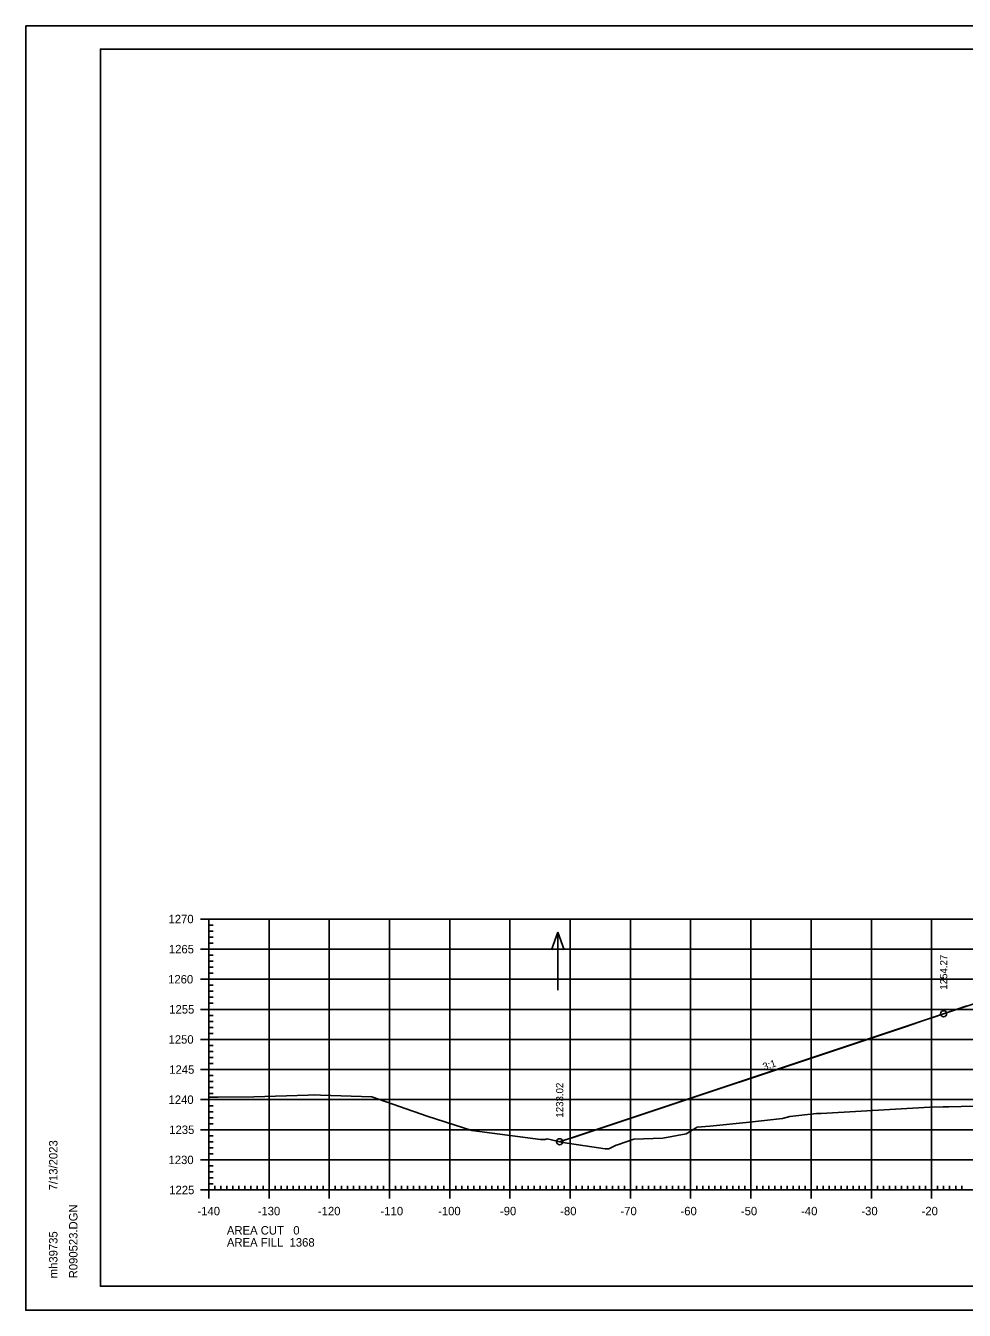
# Model space of a CAD drawing. Extents: x 1406028 to 1412453, y 321733 to 325986.
# Drawn here: x 1410609.2 to 1410765, y 321836.8 to 322050.1 of the extents above; entities that cross this region are included whole.
import ezdxf

# ---------------------------------------------------------------- set-up
doc = ezdxf.new("R2010")
doc.units = 0
for name, color, linetype in [('R_Axis', 7, 'Continuous'), ('R_Axis Annot', 7, 'Continuous'), ('R_Border', 7, 'Continuous'), ('R_Exist Surface', 7, 'Continuous'), ('R_Fin Surface', 7, 'Continuous'), ('R_Fin Surface Annot', 7, 'Continuous'), ('R_Grid', 7, 'Continuous'), ('R_No Plot', 7, 'Continuous'), ('R_Proposed Const Limits', 7, 'Continuous'), ('R_Proposed Road', 7, 'Continuous'), ('R_Water Annot', 7, 'Continuous')]:
    doc.layers.add(name, color=color, linetype=linetype)

msp = doc.modelspace()

# ---------------------------------------------------------------- linework, layer by layer
at = {"layer": 'R_Axis'}
for p, q in [((1410638.19, 321901.75), (1410640.99, 321901.75)), ((1410639.59, 321856.75), (1410639.59, 321901.75)), ((1410639.59, 321900.75), (1410640.29, 321900.75)), ((1410639.59, 321899.75), (1410640.29, 321899.75)), ((1410639.59, 321898.75), (1410640.29, 321898.75)), ((1410638.19, 321896.75), (1410640.99, 321896.75)), ((1410639.59, 321897.75), (1410640.29, 321897.75)), ((1410639.59, 321895.75), (1410640.29, 321895.75)), ((1410639.59, 321894.75), (1410640.29, 321894.75)), ((1410639.59, 321893.75), (1410640.29, 321893.75)), ((1410639.59, 321892.75), (1410640.29, 321892.75)), ((1410638.19, 321891.75), (1410640.99, 321891.75)), ((1410639.59, 321890.75), (1410640.29, 321890.75)), ((1410639.59, 321889.75), (1410640.29, 321889.75)), ((1410639.59, 321888.75), (1410640.29, 321888.75)), ((1410638.19, 321886.75), (1410640.99, 321886.75)), ((1410639.59, 321887.75), (1410640.29, 321887.75)), ((1410639.59, 321885.75), (1410640.29, 321885.75)), ((1410639.59, 321884.75), (1410640.29, 321884.75)), ((1410638.19, 321881.75), (1410640.99, 321881.75)), ((1410639.59, 321883.75), (1410640.29, 321883.75)), ((1410639.59, 321882.75), (1410640.29, 321882.75)), ((1410639.59, 321880.75), (1410640.29, 321880.75)), ((1410639.59, 321879.75), (1410640.29, 321879.75)), ((1410639.59, 321878.75), (1410640.29, 321878.75)), ((1410639.59, 321877.75), (1410640.29, 321877.75)), ((1410638.19, 321876.75), (1410640.99, 321876.75)), ((1410639.59, 321875.75), (1410640.29, 321875.75)), ((1410639.59, 321874.75), (1410640.29, 321874.75)), ((1410639.59, 321873.75), (1410640.29, 321873.75)), ((1410638.19, 321871.75), (1410640.99, 321871.75)), ((1410639.59, 321872.75), (1410640.29, 321872.75)), ((1410639.59, 321870.75), (1410640.29, 321870.75)), ((1410639.59, 321869.75), (1410640.29, 321869.75)), ((1410638.19, 321866.75), (1410640.99, 321866.75)), ((1410639.59, 321868.75), (1410640.29, 321868.75)), ((1410639.59, 321867.75), (1410640.29, 321867.75)), ((1410639.59, 321865.75), (1410640.29, 321865.75)), ((1410639.59, 321864.75), (1410640.29, 321864.75)), ((1410639.59, 321863.75), (1410640.29, 321863.75)), ((1410639.59, 321862.75), (1410640.29, 321862.75)), ((1410638.19, 321861.75), (1410640.99, 321861.75)), ((1410639.59, 321860.75), (1410640.29, 321860.75)), ((1410639.59, 321859.75), (1410640.29, 321859.75)), ((1410639.59, 321858.75), (1410640.29, 321858.75)), ((1410638.19, 321856.75), (1410640.99, 321856.75)), ((1410639.59, 321855.35), (1410639.59, 321858.15)), ((1410639.59, 321857.75), (1410640.29, 321857.75)), ((1410639.59, 321856.75), (1410919.59, 321856.75)), ((1410640.59, 321856.75), (1410640.59, 321857.45)), ((1410641.59, 321856.75), (1410641.59, 321857.45)), ((1410642.59, 321856.75), (1410642.59, 321857.45)), ((1410643.59, 321856.75), (1410643.59, 321857.45)), ((1410644.59, 321856.75), (1410644.59, 321857.45)), ((1410645.59, 321856.75), (1410645.59, 321857.45)), ((1410646.59, 321856.75), (1410646.59, 321857.45)), ((1410647.59, 321856.75), (1410647.59, 321857.45)), ((1410648.59, 321856.75), (1410648.59, 321857.45)), ((1410649.59, 321855.35), (1410649.59, 321858.15)), ((1410650.59, 321856.75), (1410650.59, 321857.45)), ((1410651.59, 321856.75), (1410651.59, 321857.45)), ((1410652.59, 321856.75), (1410652.59, 321857.45)), ((1410653.59, 321856.75), (1410653.59, 321857.45)), ((1410654.59, 321856.75), (1410654.59, 321857.45)), ((1410655.59, 321856.75), (1410655.59, 321857.45)), ((1410656.59, 321856.75), (1410656.59, 321857.45)), ((1410657.59, 321856.75), (1410657.59, 321857.45)), ((1410658.59, 321856.75), (1410658.59, 321857.45)), ((1410659.59, 321855.35), (1410659.59, 321858.15)), ((1410660.59, 321856.75), (1410660.59, 321857.45)), ((1410661.59, 321856.75), (1410661.59, 321857.45)), ((1410662.59, 321856.75), (1410662.59, 321857.45)), ((1410663.59, 321856.75), (1410663.59, 321857.45)), ((1410664.59, 321856.75), (1410664.59, 321857.45)), ((1410665.59, 321856.75), (1410665.59, 321857.45)), ((1410666.59, 321856.75), (1410666.59, 321857.45)), ((1410667.59, 321856.75), (1410667.59, 321857.45)), ((1410668.59, 321856.75), (1410668.59, 321857.45)), ((1410669.59, 321855.35), (1410669.59, 321858.15)), ((1410670.59, 321856.75), (1410670.59, 321857.45)), ((1410671.59, 321856.75), (1410671.59, 321857.45)), ((1410672.59, 321856.75), (1410672.59, 321857.45)), ((1410673.59, 321856.75), (1410673.59, 321857.45)), ((1410674.59, 321856.75), (1410674.59, 321857.45)), ((1410675.59, 321856.75), (1410675.59, 321857.45)), ((1410676.59, 321856.75), (1410676.59, 321857.45)), ((1410677.59, 321856.75), (1410677.59, 321857.45)), ((1410678.59, 321856.75), (1410678.59, 321857.45)), ((1410679.59, 321855.35), (1410679.59, 321858.15)), ((1410680.59, 321856.75), (1410680.59, 321857.45)), ((1410681.59, 321856.75), (1410681.59, 321857.45)), ((1410682.59, 321856.75), (1410682.59, 321857.45)), ((1410683.59, 321856.75), (1410683.59, 321857.45)), ((1410684.59, 321856.75), (1410684.59, 321857.45)), ((1410685.59, 321856.75), (1410685.59, 321857.45)), ((1410686.59, 321856.75), (1410686.59, 321857.45)), ((1410687.59, 321856.75), (1410687.59, 321857.45)), ((1410688.59, 321856.75), (1410688.59, 321857.45)), ((1410689.59, 321855.35), (1410689.59, 321858.15)), ((1410690.59, 321856.75), (1410690.59, 321857.45)), ((1410691.59, 321856.75), (1410691.59, 321857.45)), ((1410692.59, 321856.75), (1410692.59, 321857.45)), ((1410693.59, 321856.75), (1410693.59, 321857.45)), ((1410694.59, 321856.75), (1410694.59, 321857.45)), ((1410695.59, 321856.75), (1410695.59, 321857.45)), ((1410696.59, 321856.75), (1410696.59, 321857.45)), ((1410697.59, 321856.75), (1410697.59, 321857.45)), ((1410698.59, 321856.75), (1410698.59, 321857.45)), ((1410699.59, 321855.35), (1410699.59, 321858.15)), ((1410700.59, 321856.75), (1410700.59, 321857.45)), ((1410701.59, 321856.75), (1410701.59, 321857.45)), ((1410702.59, 321856.75), (1410702.59, 321857.45)), ((1410703.59, 321856.75), (1410703.59, 321857.45)), ((1410704.59, 321856.75), (1410704.59, 321857.45)), ((1410705.59, 321856.75), (1410705.59, 321857.45)), ((1410706.59, 321856.75), (1410706.59, 321857.45)), ((1410707.59, 321856.75), (1410707.59, 321857.45)), ((1410708.59, 321856.75), (1410708.59, 321857.45)), ((1410709.59, 321855.35), (1410709.59, 321858.15)), ((1410710.59, 321856.75), (1410710.59, 321857.45)), ((1410711.59, 321856.75), (1410711.59, 321857.45)), ((1410712.59, 321856.75), (1410712.59, 321857.45)), ((1410713.59, 321856.75), (1410713.59, 321857.45)), ((1410714.59, 321856.75), (1410714.59, 321857.45)), ((1410715.59, 321856.75), (1410715.59, 321857.45)), ((1410716.59, 321856.75), (1410716.59, 321857.45)), ((1410717.59, 321856.75), (1410717.59, 321857.45)), ((1410718.59, 321856.75), (1410718.59, 321857.45)), ((1410719.59, 321855.35), (1410719.59, 321858.15)), ((1410720.59, 321856.75), (1410720.59, 321857.45)), ((1410721.59, 321856.75), (1410721.59, 321857.45)), ((1410722.59, 321856.75), (1410722.59, 321857.45)), ((1410723.59, 321856.75), (1410723.59, 321857.45)), ((1410724.59, 321856.75), (1410724.59, 321857.45)), ((1410725.59, 321856.75), (1410725.59, 321857.45)), ((1410726.59, 321856.75), (1410726.59, 321857.45)), ((1410727.59, 321856.75), (1410727.59, 321857.45)), ((1410728.59, 321856.75), (1410728.59, 321857.45)), ((1410729.59, 321855.35), (1410729.59, 321858.15)), ((1410730.59, 321856.75), (1410730.59, 321857.45)), ((1410731.59, 321856.75), (1410731.59, 321857.45)), ((1410732.59, 321856.75), (1410732.59, 321857.45)), ((1410733.59, 321856.75), (1410733.59, 321857.45)), ((1410734.59, 321856.75), (1410734.59, 321857.45)), ((1410735.59, 321856.75), (1410735.59, 321857.45)), ((1410736.59, 321856.75), (1410736.59, 321857.45)), ((1410737.59, 321856.75), (1410737.59, 321857.45)), ((1410738.59, 321856.75), (1410738.59, 321857.45)), ((1410739.59, 321855.35), (1410739.59, 321858.15)), ((1410740.59, 321856.75), (1410740.59, 321857.45)), ((1410741.59, 321856.75), (1410741.59, 321857.45)), ((1410742.59, 321856.75), (1410742.59, 321857.45)), ((1410743.59, 321856.75), (1410743.59, 321857.45)), ((1410744.59, 321856.75), (1410744.59, 321857.45)), ((1410745.59, 321856.75), (1410745.59, 321857.45)), ((1410746.59, 321856.75), (1410746.59, 321857.45)), ((1410747.59, 321856.75), (1410747.59, 321857.45)), ((1410748.59, 321856.75), (1410748.59, 321857.45)), ((1410749.59, 321855.35), (1410749.59, 321858.15)), ((1410750.59, 321856.75), (1410750.59, 321857.45)), ((1410751.59, 321856.75), (1410751.59, 321857.45)), ((1410752.59, 321856.75), (1410752.59, 321857.45)), ((1410753.59, 321856.75), (1410753.59, 321857.45)), ((1410754.59, 321856.75), (1410754.59, 321857.45)), ((1410755.59, 321856.75), (1410755.59, 321857.45)), ((1410756.59, 321856.75), (1410756.59, 321857.45)), ((1410757.59, 321856.75), (1410757.59, 321857.45)), ((1410758.59, 321856.75), (1410758.59, 321857.45)), ((1410759.59, 321855.35), (1410759.59, 321858.15)), ((1410760.59, 321856.75), (1410760.59, 321857.45)), ((1410761.59, 321856.75), (1410761.59, 321857.45)), ((1410762.59, 321856.75), (1410762.59, 321857.45)), ((1410763.59, 321856.75), (1410763.59, 321857.45)), ((1410764.59, 321856.75), (1410764.59, 321857.45))]:
    msp.add_line(p, q, dxfattribs=at)
at = {"layer": 'R_Border'}
for p, q in [((1410621.59, 322046.21), (1410937.77, 322046.21)), ((1410621.59, 321840.75), (1410621.59, 322046.21)), ((1410621.59, 321840.75), (1410621.59, 321840.75)), ((1410937.77, 321840.75), (1410621.59, 321840.75))]:
    msp.add_line(p, q, dxfattribs=at)
at = {"layer": 'R_Exist Surface'}
msp.add_lwpolyline([(1410639.59, 321872.17), (1410641.14, 321872.17), (1410647.04, 321872.24), (1410656.11, 321872.51), (1410657.2, 321872.53), (1410658.11, 321872.49), (1410666.63, 321872.21), (1410675.86, 321869.02), (1410683.26, 321866.64), (1410694.68, 321865.16), (1410695.46, 321865.11), (1410695.76, 321865.22), (1410698.35, 321864.66), (1410705.37, 321863.61), (1410705.99, 321863.57), (1410706.89, 321864.02), (1410707.2, 321864.18), (1410707.45, 321864.26), (1410710.17, 321865.2), (1410714.95, 321865.34), (1410718.85, 321866.06), (1410720.68, 321867.17), (1410722.79, 321867.35), (1410729.35, 321868.01), (1410734.82, 321868.63), (1410736.07, 321868.95), (1410740.48, 321869.44), (1410741.24, 321869.43), (1410759.3, 321870.48), (1410761.5, 321870.55), (1410762.11, 321870.57), (1410762.45, 321870.56), (1410780.64, 321871.06)], dxfattribs=at)
at = {"layer": 'R_Fin Surface'}
msp.add_lwpolyline([(1410697.84, 321864.77), (1410698.21, 321864.9), (1410698.36, 321864.95), (1410698.5, 321864.99), (1410698.62, 321865.03), (1410698.7, 321865.06), (1410698.76, 321865.08), (1410698.8, 321865.09), (1410698.84, 321865.1), (1410698.86, 321865.11), (1410699.32, 321865.25), (1410699.9, 321865.43), (1410755.1, 321883.8), (1410756.55, 321884.29), (1410758.1, 321884.83), (1410759.78, 321885.4), (1410761.59, 321886.02), (1410765.45, 321887.31)], dxfattribs=at)
at = {"layer": 'R_Grid'}
for p, q in [((1410639.59, 321901.75), (1410919.59, 321901.75)), ((1410639.59, 321856.75), (1410639.59, 321901.75)), ((1410649.59, 321856.75), (1410649.59, 321901.75)), ((1410659.59, 321856.75), (1410659.59, 321901.75)), ((1410669.59, 321856.75), (1410669.59, 321901.75)), ((1410679.59, 321856.75), (1410679.59, 321901.75)), ((1410689.59, 321856.75), (1410689.59, 321901.75)), ((1410699.59, 321856.75), (1410699.59, 321901.75)), ((1410709.59, 321856.75), (1410709.59, 321901.75)), ((1410719.59, 321856.75), (1410719.59, 321901.75)), ((1410729.59, 321856.75), (1410729.59, 321901.75)), ((1410739.59, 321856.75), (1410739.59, 321901.75)), ((1410749.59, 321856.75), (1410749.59, 321901.75)), ((1410759.59, 321856.75), (1410759.59, 321901.75)), ((1410639.59, 321896.75), (1410919.59, 321896.75)), ((1410639.59, 321891.75), (1410919.59, 321891.75)), ((1410639.59, 321886.75), (1410919.59, 321886.75)), ((1410639.59, 321881.75), (1410919.59, 321881.75)), ((1410639.59, 321876.75), (1410919.59, 321876.75)), ((1410639.59, 321871.75), (1410919.59, 321871.75)), ((1410639.59, 321866.75), (1410919.59, 321866.75)), ((1410639.59, 321861.75), (1410919.59, 321861.75)), ((1410639.59, 321856.75), (1410919.59, 321856.75))]:
    msp.add_line(p, q, dxfattribs=at)
at = {"layer": 'R_No Plot'}
for p, q in [((1410609.19, 322050.11), (1410942.52, 322050.11)), ((1410609.19, 321836.77), (1410942.52, 321836.77))]:
    msp.add_line(p, q, dxfattribs=at)
for points in [[(1410609.18, 322050.11), (1410942.52, 322050.11), (1410942.52, 321836.77), (1410609.18, 321836.77)], [(1410855.51, 322046.21), (1410875.13, 322046.21), (1410875.13, 322036.33), (1410891.24, 322036.33), (1410914.44, 322036.33), (1410914.44, 322012), (1410937.77, 322012), (1410937.77, 321840.75), (1410621.59, 321840.75), (1410621.59, 322046.21)]]:
    msp.add_lwpolyline(points, close=True, dxfattribs=at)
msp.add_lwpolyline([(1410765.45, 321887.31), (1410761.59, 321886.02), (1410759.78, 321885.4), (1410758.1, 321884.83), (1410756.55, 321884.29), (1410755.1, 321883.8), (1410699.9, 321865.43), (1410699.32, 321865.25), (1410698.86, 321865.11), (1410698.84, 321865.1), (1410698.8, 321865.09), (1410698.76, 321865.08), (1410698.74, 321865.07), (1410697.84, 321864.77), (1410698.35, 321864.66), (1410705.37, 321863.61), (1410705.99, 321863.57), (1410706.89, 321864.02), (1410707.2, 321864.18), (1410707.45, 321864.26), (1410710.17, 321865.2), (1410714.95, 321865.34), (1410718.85, 321866.06), (1410720.68, 321867.17), (1410722.79, 321867.35), (1410729.35, 321868.01), (1410734.82, 321868.63), (1410736.07, 321868.95), (1410740.48, 321869.44), (1410741.24, 321869.43), (1410759.3, 321870.48), (1410761.5, 321870.55), (1410762.11, 321870.57), (1410762.45, 321870.56), (1410780.64, 321871.06)], dxfattribs=at)
for centre in [(1410761.59, 321886.02), (1410697.84, 321864.77)]:
    msp.add_circle(centre, 0.5, dxfattribs=at)
at = {"layer": 'R_Proposed Const Limits'}
msp.add_lwpolyline([(1410761.59, 321886.02), (1410697.84, 321864.77)], dxfattribs=at)
at = {"layer": 'R_Proposed Road'}
msp.add_lwpolyline([(1410767.59, 321888.02), (1410761.59, 321886.02)], dxfattribs=at)
at = {"layer": 'R_Water Annot'}
for p, q in [((1410697.53, 321899.54), (1410696.47, 321896.61)), ((1410697.53, 321889.96), (1410697.53, 321899.54)), ((1410697.53, 321899.54), (1410698.6, 321896.61))]:
    msp.add_line(p, q, dxfattribs=at)

# ---------------------------------------------------------------- texts
at = {"layer": 'R_Axis Annot'}
for s, p in [('1270', (1410632.9, 321901.05)), ('1265', (1410632.96, 321896.05)), ('1260', (1410632.83, 321891.05)), ('1255', (1410633.02, 321886.05)), ('1250', (1410632.9, 321881.05)), ('1245', (1410633.02, 321876.05)), ('1240', (1410632.9, 321871.05)), ('1235', (1410633.02, 321866.05)), ('1230', (1410632.9, 321861.05)), ('1225', (1410633.02, 321856.05)), ('-140', (1410637.7, 321852.55)), ('-130', (1410647.7, 321852.55)), ('-120', (1410657.7, 321852.55)), ('-110', (1410668.1, 321852.55)), ('-100', (1410677.65, 321852.55)), ('-90', (1410687.93, 321852.55)), ('-80', (1410697.93, 321852.55)), ('-70', (1410707.93, 321852.55)), ('-60', (1410717.9, 321852.55)), ('-50', (1410727.93, 321852.55)), ('-40', (1410737.93, 321852.55)), ('-30', (1410747.93, 321852.55)), ('-20', (1410757.93, 321852.55)), ('AREA CUT   0', (1410642.59, 321849.35)), ('AREA FILL  1368', (1410642.59, 321847.35))]:
    msp.add_text(s, height=1.4, dxfattribs=at).set_placement(p)
at = {"layer": 'R_Border'}
for s, p in [('7/13/2023', (1410614.46, 321856.68)), ('R090523.DGN', (1410617.78, 321842.08)), ('mh39735', (1410614.46, 321842.08))]:
    msp.add_text(s, height=1.4, rotation=90, dxfattribs=at).set_placement(p)
at = {"layer": 'R_Fin Surface Annot'}
for s, rotation, p in [('1254.27', 90, (1410762.19, 321890.02)), ('3:1', 18.4349, (1410731.77, 321876.61)), ('1233.02', 90, (1410698.44, 321868.77))]:
    msp.add_text(s, height=1.2, rotation=rotation, dxfattribs=at).set_placement(p)

doc.saveas('drawing.dxf')
